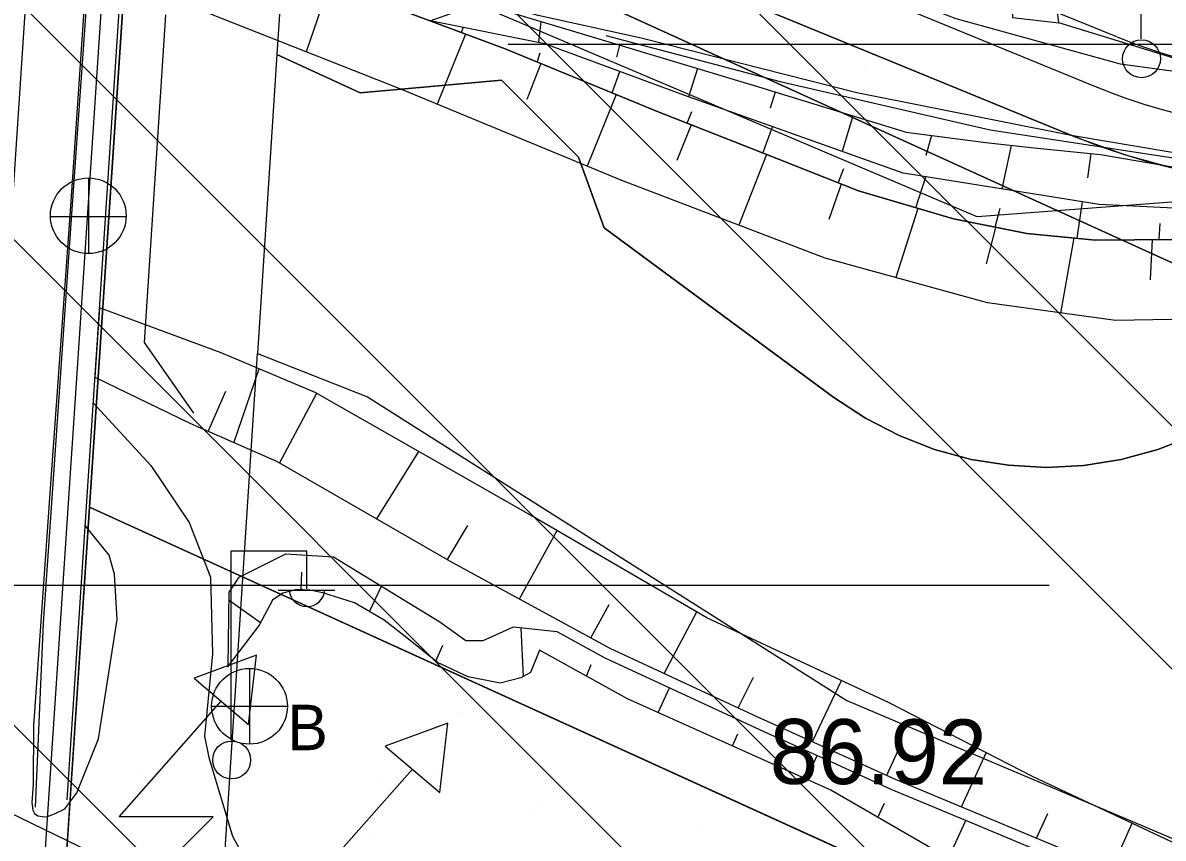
# Model space of a CAD drawing. Extents: x 417995 to 421451, y 4454518 to 4458015.
# Drawn here: x 420337.6 to 420443, y 4456783.5 to 4456858.9 of the extents above; entities that cross this region are included whole.
import ezdxf

# ---------------------------------------------------------------- set-up
doc = ezdxf.new("R2010")
doc.units = 0
for name, color, linetype in [('ADAKENARI', 7, 'Continuous'), ('B_Mesken', 7, 'Continuous'), ('Hid_Dere_Sulu_Yat_Gen', 7, 'Continuous'), ('KALDIRIM_FAT', 7, 'Continuous'), ('PL_AYA_PARK_DINLENME', 7, 'Continuous'), ('PL_TA_K_DERE', 7, 'Continuous'), ('S_Elektrik_Diregi', 7, 'Continuous'), ('S_Rogar_Kapagi', 7, 'Continuous'), ('S_Rogar_Kapagi_Buski', 7, 'Continuous'), ('S_Trafo_acik_tip', 7, 'Continuous'), ('Sev_Sevalti', 7, 'Continuous'), ('Sev_Sevustu', 7, 'Continuous'), ('Sev_Tarama', 7, 'Continuous'), ('Sinir_Ist_Duvari', 7, 'Continuous'), ('Sinir_Parmaklik_bir_taraf', 7, 'Continuous'), ('SN_TASKIN', 7, 'Continuous'), ('SN_TR_SIVILASMA', 7, 'Continuous'), ('SN_TR_TASKIN', 7, 'Continuous'), ('TRFAT_PARKALANI', 7, 'Continuous'), ('Y_Kot_Noktasi', 7, 'Continuous'), ('Yol_Kop_Viyaduk', 7, 'Continuous'), ('Yol_Sose', 7, 'Continuous')]:
    doc.layers.add(name, color=color, linetype=linetype)

msp = doc.modelspace()

# ---------------------------------------------------------------- linework, layer by layer
at = {"layer": 'ADAKENARI'}
for p, q in [((420348.15, 4456880.22), (420343.75, 4456814.1)), ((420452.95, 4456832.51), (420348.15, 4456880.22)), ((420434.91, 4456848.31), (420403.74, 4456861.1)), ((420350.75, 4456859.61), (420348.78, 4456829.33)), ((420348.78, 4456829.33), (420353.36, 4456822.79)), ((420343.75, 4456814.1), (420341.54, 4456780.97)), ((420343.75, 4456814.1), (420500.97, 4456742.52))]:
    msp.add_line(p, q, dxfattribs=at)
msp.add_arc((420457.39, 4456903.06), 59.18, 247.6839, 299.5507, dxfattribs=at)
at = {"layer": 'B_Mesken'}
msp.add_lwpolyline([(420431.15, 4456876.93), (420423.32, 4456875.73), (420425.34, 4456860.78), (420429.1, 4456860.32), (420429.05, 4456859.36), (420433.34, 4456858.85)], close=True, dxfattribs=at)
at = {"layer": 'Hid_Dere_Sulu_Yat_Gen'}
for points in [[(420553.89, 4456882.95), (420524.35, 4456863.85), (420500.52, 4456849.52), (420484.95, 4456840.47), (420476.53, 4456836.97), (420463.86, 4456833.18), (420450.65, 4456831.57), (420438.57, 4456831.34), (420426.73, 4456832.98), (420411.74, 4456837.12), (420392.95, 4456844.28), (420372.53, 4456852.73), (420352.68, 4456860.57), (420346.67, 4456863.1)], [(420628.8, 4456688.61), (420599.7, 4456706.63), (420583.74, 4456714.83), (420566.17, 4456723.32), (420547.91, 4456733.54), (420531.2, 4456742.22), (420514.5, 4456749.85), (420494.37, 4456759.33), (420473.74, 4456768.62), (420453.91, 4456778.39), (420430.95, 4456789.19), (420417.66, 4456796.02), (420400.8, 4456803.87), (420384.5, 4456813.37), (420364.61, 4456824.71), (420355.92, 4456828.36), (420344.65, 4456832.53)]]:
    msp.add_lwpolyline(points, dxfattribs=at)
at = {"layer": 'KALDIRIM_FAT'}
for p, q in [((420370.12, 4457345.92), (420299.04, 4456277.89)), ((420377.11, 4457345.45), (420312.53, 4456375.14)), ((420438.71, 4456857.56), (420409.74, 4456869.45)), ((420436.81, 4456852.93), (420404, 4456866.4))]:
    msp.add_line(p, q, dxfattribs=at)
for radius in [49.18, 54.18]:
    msp.add_arc((420457.39, 4456903.06), radius, 247.6839, 299.5507, dxfattribs=at)
at = {"layer": 'PL_AYA_PARK_DINLENME'}
for points in [[(420553.14, 4456904.06), (420516.11, 4456881.29), (420459.56, 4456846.5), (420453.97, 4456843.06), (420425.8, 4456840.94), (420361.86, 4456868.09), (420361.07, 4456855.95), (420368.76, 4456852.38), (420381.82, 4456853.57), (420388.94, 4456846.44), (420391.32, 4456839.92), (420412.55, 4456824.24), (420415.47, 4456822.32), (420418.58, 4456820.71), (420421.84, 4456819.44), (420425.22, 4456818.52), (420428.67, 4456817.97), (420432.16, 4456817.78), (420435.66, 4456817.96), (420439.11, 4456818.51), (420442.49, 4456819.42), (420445.75, 4456820.68), (420448.86, 4456822.28), (420630.95, 4456928.5)], [(420355.91, 4456776.8), (420359.27, 4456828.3), (420369.43, 4456824.29), (420413.74, 4456796.23), (420457.31, 4456777.77)]]:
    msp.add_lwpolyline(points, dxfattribs=at)
for points in [[(420452.95, 4456832.51), (420348.15, 4456880.22), (420348.39, 4456883.82), (420403.74, 4456861.1), (420434.91, 4456848.31), (420439.49, 4456846.65), (420444.19, 4456845.37), (420448.97, 4456844.48), (420453.82, 4456843.98), (420458.69, 4456843.89), (420463.55, 4456844.2), (420468.36, 4456844.9), (420473.11, 4456846), (420477.74, 4456847.49), (420482.24, 4456849.35), (420486.57, 4456851.57)], [(420398.45, 4456770.44), (420341.54, 4456780.97), (420343.75, 4456814.1), (420500.97, 4456742.52), (420572.51, 4456705.35), (420639.69, 4456661.01), (420701.86, 4456609.89), (420758.35, 4456552.55), (420808.54, 4456489.62), (420852.3, 4456421.11), (420929.96, 4456284.24), (420924.23, 4456280.99), (420830.14, 4456440.67), (420780.57, 4456521.61), (420657.58, 4456639.75), (420530.8, 4456712.43), (420483.24, 4456735.93), (420462.9, 4456746.95), (420444.36, 4456753.77)]]:
    msp.add_lwpolyline(points, close=True, dxfattribs=at)
at = {"layer": 'PL_TA_K_DERE'}
msp.add_lwpolyline([(420804.7, 4457044.74), (420630.95, 4456928.5), (420448.86, 4456822.28), (420445.75, 4456820.68), (420442.49, 4456819.42), (420439.11, 4456818.51), (420435.66, 4456817.96), (420432.16, 4456817.78), (420428.67, 4456817.97), (420425.22, 4456818.52), (420421.84, 4456819.44), (420418.58, 4456820.71), (420415.47, 4456822.32), (420412.55, 4456824.24), (420391.32, 4456839.92), (420388.94, 4456846.44), (420381.82, 4456853.57), (420368.76, 4456852.38), (420361.07, 4456855.95), (420359.27, 4456828.3), (420369.43, 4456824.29), (420413.74, 4456796.23), (420457.31, 4456777.77)], dxfattribs=at)
msp.add_lwpolyline([(420859.03, 4456525.74), (420905.43, 4456453.12), (420983.89, 4456314.84), (420929.96, 4456284.24), (420852.3, 4456421.11), (420808.54, 4456489.62), (420758.35, 4456552.55), (420701.86, 4456609.89), (420639.69, 4456661.01), (420572.51, 4456705.35), (420500.97, 4456742.52), (420343.75, 4456814.1), (420348.15, 4456880.22), (420452.95, 4456832.51), (420528.13, 4456798.28), (420603.97, 4456758.88), (420676.56, 4456710.96), (420743.75, 4456655.72), (420804.8, 4456593.75)], close=True, dxfattribs=at)
at = {"layer": 'S_Elektrik_Diregi'}
for p, q in [((420440.94, 4456857.38), (420440.94, 4456874.88)), ((420356.84, 4456792.56), (420356.84, 4456810.06)), ((420356.84, 4456810.06), (420363.84, 4456810.06)), ((420363.84, 4456806.56), (420363.84, 4456810.06)), ((420361.18, 4456806.42), (420366.43, 4456806.42))]:
    msp.add_line(p, q, dxfattribs=at)
for centre in [(420440.98, 4456855.54), (420356.88, 4456790.73)]:
    msp.add_circle(centre, 1.75, dxfattribs=at)
msp.add_arc((420363.84, 4456806.57), 1.66, 184.8384, 355.1464, dxfattribs=at)
at = {"layer": 'S_Rogar_Kapagi'}
for p, q in [((420343.68, 4456837.51), (420343.68, 4456844.51)), ((420340.11, 4456840.97), (420347.11, 4456840.97))]:
    msp.add_line(p, q, dxfattribs=at)
msp.add_circle((420343.63, 4456841.03), 3.5, dxfattribs=at)
at = {"layer": 'S_Rogar_Kapagi_Buski'}
for p, q in [((420358.53, 4456799.2), (420358.53, 4456792.2)), ((420355.03, 4456795.7), (420362.03, 4456795.7))]:
    msp.add_line(p, q, dxfattribs=at)
msp.add_circle((420358.53, 4456795.7), 3.5, dxfattribs=at)
at = {"layer": 'S_Trafo_acik_tip'}
for points in [[(420358.44, 4456794.02), (420359.17, 4456800.43), (420353.4, 4456798.29)], [(420358.44, 4456794.02), (420359.17, 4456800.43), (420353.4, 4456798.29)], [(420376.12, 4456787.74), (420376.86, 4456794.15), (420371.08, 4456792.01)]]:
    msp.add_lwpolyline(points, close=True, dxfattribs=at)
for points in [[(420345.52, 4456775.82), (420355.18, 4456785.48), (420346.47, 4456785.48), (420355.92, 4456796.16)], [(420345.52, 4456775.82), (420355.18, 4456785.48), (420346.47, 4456785.48), (420355.92, 4456796.16)], [(420363.21, 4456769.54), (420372.87, 4456779.2), (420364.15, 4456779.2), (420373.6, 4456789.88)]]:
    msp.add_lwpolyline(points, dxfattribs=at)
at = {"layer": 'Sev_Sevalti'}
for points in [[(420553.89, 4456882.95), (420524.35, 4456863.85), (420500.52, 4456849.52), (420484.95, 4456840.47), (420476.53, 4456836.97), (420463.86, 4456833.18), (420450.65, 4456831.57), (420438.57, 4456831.34), (420426.73, 4456832.98), (420411.74, 4456837.12), (420392.95, 4456844.28), (420372.53, 4456852.73), (420352.68, 4456860.57), (420346.67, 4456863.1)], [(420502.75, 4456860.33), (420492.08, 4456854.65), (420480.48, 4456848.75), (420469.5, 4456843.81), (420454.63, 4456841.2), (420437.05, 4456842.08), (420418.96, 4456844.98), (420398.66, 4456852.17), (420385.84, 4456856.91), (420375.22, 4456859.04)], [(420344.65, 4456832.53), (420344.23, 4456826.11)], [(420364.61, 4456824.71), (420355.92, 4456828.36), (420344.65, 4456832.53)], [(420628.8, 4456688.61), (420599.7, 4456706.63), (420583.74, 4456714.83), (420566.17, 4456723.32), (420547.91, 4456733.54), (420531.2, 4456742.22), (420514.5, 4456749.85), (420494.37, 4456759.33), (420473.74, 4456768.62), (420453.91, 4456778.39), (420430.95, 4456789.19), (420417.66, 4456796.02), (420400.8, 4456803.87), (420384.5, 4456813.37), (420364.61, 4456824.71)], [(420356.55, 4456799.42), (420356.65, 4456806.23), (420357.57, 4456807.62), (420361.89, 4456809.79), (420366.28, 4456809.5), (420376.11, 4456803.51), (420378.52, 4456801.79), (420380.14, 4456801.77), (420381.37, 4456802.33), (420382.94, 4456803.03), (420386.94, 4456802.6), (420391.37, 4456800.19), (420399.7, 4456796.32), (420406.06, 4456793.37), (420412.44, 4456790.49), (420417.81, 4456788.05), (420425.31, 4456784.92), (420431.76, 4456782.22)]]:
    msp.add_lwpolyline(points, dxfattribs=at)
at = {"layer": 'Sev_Sevustu'}
for points in [[(420346.98, 4456867.86), (420347.99, 4456867.73), (420354.22, 4456865.61), (420361.49, 4456863.32), (420371.08, 4456860.59), (420382.15, 4456856.45), (420396.16, 4456850.69), (420405.95, 4456846.84), (420414.82, 4456843.32), (420423.59, 4456840.74), (420430.38, 4456839.38), (420436.74, 4456838.79), (420443.93, 4456838.85), (420451.39, 4456839.1), (420464.86, 4456841.53), (420471.49, 4456843.51), (420486.35, 4456850.24), (420504.7, 4456861.54), (420518.95, 4456870.08)], [(420375.22, 4456859.04), (420379.83, 4456860.67), (420391.14, 4456857.29), (420405.18, 4456853.06), (420419.22, 4456848.77), (420426.6, 4456847.79), (420431.05, 4456847.3), (420437.2, 4456846.69), (420446.18, 4456845.14), (420453.89, 4456844.24), (420458.89, 4456844.27), (420467.95, 4456846.64), (420469.75, 4456847.53), (420478.3, 4456850.36), (420487.83, 4456854.58), (420494.81, 4456858.5), (420502.75, 4456860.33)], [(420344.23, 4456826.11), (420353, 4456821.85), (420361.03, 4456818.34), (420377.24, 4456809.02), (420391.82, 4456801.08), (420405.08, 4456794.92), (420418.21, 4456788.97), (420438.45, 4456780.51)], [(420423.67, 4456781.36), (420412.25, 4456787.95), (420393.46, 4456796.4), (420385.32, 4456800.89), (420384.51, 4456798.82), (420383.6, 4456798.33), (420381.69, 4456797.83), (420378.74, 4456798.41), (420375.92, 4456799.73), (420373.08, 4456802.02), (420370.97, 4456803.66), (420368.23, 4456805.27), (420365.32, 4456806.18), (420364.12, 4456806.43), (420362.9, 4456806.5), (420361.61, 4456806.16), (420360.65, 4456805.49), (420359.42, 4456803.18), (420356.46, 4456799.3)]]:
    msp.add_lwpolyline(points, dxfattribs=at)
at = {"layer": 'Sev_Tarama'}
for p, q in [((420365.81, 4456862.09), (420363.76, 4456856.19)), ((420385.47, 4456858.98), (420385.23, 4456857.03)), ((420378.48, 4456857.82), (420375.89, 4456851.34)), ((420378.12, 4456857.96), (420378.28, 4456858.43)), ((420392.72, 4456856.81), (420392.45, 4456855.69)), ((420385.11, 4456855.23), (420385.4, 4456856.08)), ((420385.47, 4456855.09), (420384.15, 4456851.78)), ((420399.95, 4456854.63), (420399.12, 4456852.01)), ((420392.04, 4456852.38), (420392.76, 4456854.35)), ((420407.13, 4456852.46), (420406.67, 4456850.98)), ((420392.41, 4456852.23), (420389.75, 4456845.61)), ((420398.99, 4456849.58), (420399.4, 4456850.67)), ((420414.3, 4456850.28), (420413.3, 4456846.98)), ((420399.36, 4456849.43), (420398.04, 4456846.14)), ((420405.97, 4456846.83), (420406.88, 4456849.26)), ((420421.56, 4456848.46), (420421.03, 4456846.6)), ((420428.93, 4456847.53), (420428.06, 4456843.52)), ((420406.33, 4456846.69), (420403.77, 4456840.16)), ((420436.28, 4456846.78), (420435.99, 4456844.54)), ((420412.95, 4456844.06), (420413.45, 4456845.41)), ((420413.23, 4456843.95), (420412.07, 4456840.69)), ((420420.13, 4456841.76), (420421.05, 4456844.64)), ((420435.03, 4456838.95), (420435.51, 4456842.32)), ((420420.31, 4456841.7), (420418.26, 4456835.32)), ((420427.45, 4456839.97), (420427.9, 4456841.72)), ((420427.49, 4456839.96), (420426.62, 4456836.6)), ((420442.6, 4456838.84), (420442.7, 4456840.32)), ((420434.73, 4456838.98), (420433.49, 4456832.04)), ((420441.95, 4456838.83), (420441.77, 4456835.12)), ((420357.09, 4456820.06), (420359.41, 4456826.89)), ((420354.7, 4456821.1), (420356.34, 4456824.83)), ((420361.31, 4456818.18), (420364.74, 4456824.63)), ((420370.29, 4456813.02), (420374.18, 4456819.25)), ((420376.83, 4456809.25), (420378.72, 4456812.42)), ((420383.49, 4456805.62), (420386.96, 4456811.93)), ((420363.31, 4456806.48), (420363.36, 4456808.08)), ((420369.61, 4456804.46), (420370.73, 4456806.79)), ((420359.55, 4456803.42), (420356.64, 4456805.46)), ((420390.09, 4456802.03), (420391.76, 4456805.1)), ((420396.86, 4456798.74), (420399.87, 4456804.42)), ((420383.84, 4456798.46), (420383.64, 4456802.95)), ((420375.75, 4456799.87), (420376.39, 4456801.36)), ((420389.68, 4456798.49), (420390.11, 4456799.56)), ((420403.71, 4456795.55), (420405.12, 4456798.38)), ((420410.57, 4456792.43), (420413.25, 4456798.07)), ((420396.31, 4456795.12), (420397.36, 4456797.4)), ((420403.16, 4456792.04), (420403.66, 4456793.15)), ((420410, 4456788.97), (420410.99, 4456791.14)), ((420417.43, 4456789.32), (420418.7, 4456792.08)), ((420424.35, 4456786.4), (420426.63, 4456791.41)), ((420416.62, 4456785.43), (420417.22, 4456786.74)), ((420423.13, 4456781.67), (420424.75, 4456785.15)), ((420431.28, 4456783.51), (420432.31, 4456785.79)), ((420438.2, 4456780.61), (420440.12, 4456784.88))]:
    msp.add_line(p, q, dxfattribs=at)
at = {"layer": 'Sinir_Ist_Duvari'}
for points in [[(420561.54, 4456898.24), (420537.29, 4456882.83), (420527.66, 4456876.67), (420518.95, 4456870.08), (420504.7, 4456861.54), (420486.35, 4456850.24), (420471.49, 4456843.51), (420464.86, 4456841.53), (420451.39, 4456839.1), (420443.93, 4456838.85), (420436.74, 4456838.79), (420430.38, 4456839.38), (420423.59, 4456840.74), (420414.82, 4456843.32), (420405.95, 4456846.84), (420396.16, 4456850.69), (420382.15, 4456856.45), (420371.08, 4456860.59), (420361.49, 4456863.32), (420354.22, 4456865.61), (420347.99, 4456867.73), (420346.98, 4456867.86)], [(420450.18, 4456855.38), (420446.37, 4456854.85), (420433.34, 4456858.85)], [(420344.23, 4456826.11), (420353, 4456821.85), (420361.03, 4456818.34), (420377.24, 4456809.02), (420391.82, 4456801.08), (420405.08, 4456794.92), (420418.21, 4456788.97), (420438.45, 4456780.51), (420454.17, 4456773.44), (420472.71, 4456764.28), (420491.63, 4456755.31), (420513.74, 4456744.75), (420533.25, 4456735.07), (420563.98, 4456719.51), (420585.04, 4456708.54), (420609.79, 4456694.23), (420627.43, 4456682.86)]]:
    msp.add_lwpolyline(points, dxfattribs=at)
at = {"layer": 'Sinir_Parmaklik_bir_taraf'}
for points in [[(420345.43, 4456888.77), (420342.05, 4456840.76), (420339.45, 4456803.37), (420338.71, 4456786.38)], [(420391.47, 4456857.7), (420407.58, 4456853.44), (420427, 4456848.98), (420446.73, 4456845.94), (420454.42, 4456845.12), (420459.92, 4456845.53), (420469.75, 4456847.53)]]:
    msp.add_lwpolyline(points, dxfattribs=at)
at = {"layer": 'SN_TASKIN'}
msp.add_lwpolyline([(421279.09, 4456215.61), (421195.31, 4456240.09), (421032.23, 4456272.97), (420928.59, 4456320.69), (420834.21, 4456393.35), (420746.64, 4456480.52), (420663.92, 4456586.47), (420574.11, 4456669.5), (420422.96, 4456744.08), (420282.11, 4456812), (420160.8, 4456835.05), (420091.41, 4456837.4), (419960.89, 4456961.81), (419854.4, 4457049.62), (419750.61, 4457217.33), (419705.67, 4457319.89), (419669.27, 4457550.58), (419656.39, 4457729.95), (419636.42, 4457793.06)], dxfattribs=at)
at = {"layer": 'SN_TR_SIVILASMA'}
for p, q in [((421276.73, 4455988.66), (419957.49, 4457307.89)), ((421276.49, 4455966.44), (419971.97, 4457270.96)), ((421276.03, 4455922), (420004.05, 4457193.98)), ((421275.8, 4455899.78), (420015.35, 4457160.22)), ((421275.33, 4455855.34), (420037.81, 4457092.87))]:
    msp.add_line(p, q, dxfattribs=at)
at = {"layer": 'SN_TR_TASKIN'}
for p, q in [((420382.43, 4456856.9), (420482.43, 4456856.9)), ((420332.43, 4456806.9), (420432.43, 4456806.9))]:
    msp.add_line(p, q, dxfattribs=at)
at = {"layer": 'TRFAT_PARKALANI'}
for p, q in [((420415.35, 4456854.51), (420415.35, 4456854.51)), ((420413.1, 4456852.01), (420413.1, 4456852.01)), ((420427.01, 4456844.49), (420427.01, 4456844.49)), ((420441.78, 4456841.88), (420441.78, 4456841.88)), ((420349.73, 4456810.46), (420349.73, 4456810.46)), ((420348.79, 4456806.44), (420348.79, 4456806.44)), ((420356.39, 4456801.48), (420356.39, 4456801.48)), ((420356.9, 4456796.65), (420356.9, 4456796.65)), ((420377.82, 4456795.1), (420377.82, 4456795.1)), ((420363.05, 4456792.5), (420363.05, 4456792.5)), ((420348.27, 4456789.89), (420348.27, 4456789.89)), ((420370.8, 4456789.12), (420370.8, 4456789.12)), ((420375.73, 4456789.89), (420375.73, 4456789.89)), ((420399.25, 4456788.73), (420399.25, 4456788.73)), ((420384.48, 4456786.12), (420384.48, 4456786.12)), ((420385.58, 4456786.51), (420385.58, 4456786.51)), ((420400.08, 4456784.21), (420400.08, 4456784.21)), ((420369.71, 4456783.52), (420369.71, 4456783.52))]:
    msp.add_line(p, q, dxfattribs=at)
at = {"layer": 'Yol_Kop_Viyaduk'}
msp.add_lwpolyline([(420348.24, 4456887.08), (420341.66, 4456787.06)], dxfattribs=at)
at = {"layer": 'Yol_Sose'}
for points in [[(420369.67, 4456982.89), (420368.68, 4456982.35), (420368.17, 4456980.99), (420367.76, 4456978.43), (420366.96, 4456965.37), (420363.82, 4456928.52), (420362.57, 4456895.03), (420362.66, 4456893.28), (420363.98, 4456888.79), (420366.7, 4456882.97), (420368.42, 4456881.03), (420370.05, 4456879.76), (420375.68, 4456876.04), (420403.75, 4456866.93), (420423.81, 4456859.27), (420439, 4456855.06), (420450.83, 4456853.46), (420466.19, 4456855.26), (420475.45, 4456857.83), (420497.52, 4456867.98)], [(420466.63, 4456847.23), (420459.84, 4456845.86), (420454.59, 4456845.72), (420446.74, 4456846.38), (420434.48, 4456848.45), (420414.67, 4456852.38), (420394.74, 4456857.46), (420385.21, 4456859.55), (420380.04, 4456861.03), (420371.42, 4456862.22), (420361.01, 4456864.08), (420353.37, 4456866.48), (420348.2, 4456868.07), (420347, 4456868.19)], [(420343.59, 4456865.49), (420342.02, 4456842.34), (420340.11, 4456815.84), (420338.55, 4456793.89), (420338.52, 4456788.51), (420338.42, 4456786.81), (420338.49, 4456786.1), (420338.6, 4456785.91), (420338.66, 4456785.8), (420338.95, 4456785.58), (420339.58, 4456785.49), (420339.85, 4456785.51), (420340.51, 4456785.75), (420341.45, 4456786.23), (420342.58, 4456787.7), (420344.58, 4456792.68), (420346.31, 4456803.71), (420346.06, 4456807.9)], [(420344.08, 4456823.75), (420349.42, 4456817.95), (420352.94, 4456812.67), (420354.93, 4456807.64), (420355.1, 4456800.53), (420354.38, 4456792.92), (420354.77, 4456790.97), (420356.96, 4456783.68), (420358, 4456781.75), (420359.52, 4456780.48), (420383.64, 4456773.2), (420408.97, 4456764.89), (420436.37, 4456755.31), (420456.25, 4456747.01), (420475.98, 4456738.21), (420498.6, 4456728.38), (420511.22, 4456721.19)], [(420346.06, 4456807.9), (420345.56, 4456809.65), (420343.33, 4456812.42)]]:
    msp.add_lwpolyline(points, dxfattribs=at)

# ---------------------------------------------------------------- texts
at = {"layer": 'S_Rogar_Kapagi_Buski'}
msp.add_text('B', height=4.2, dxfattribs=at).set_placement((420362.03, 4456791.64))
at = {"layer": 'Y_Kot_Noktasi'}
msp.add_text('86.92', height=6, rotation=359.8174, dxfattribs=at).set_placement((420406.61, 4456788.53))

doc.saveas('drawing.dxf')
